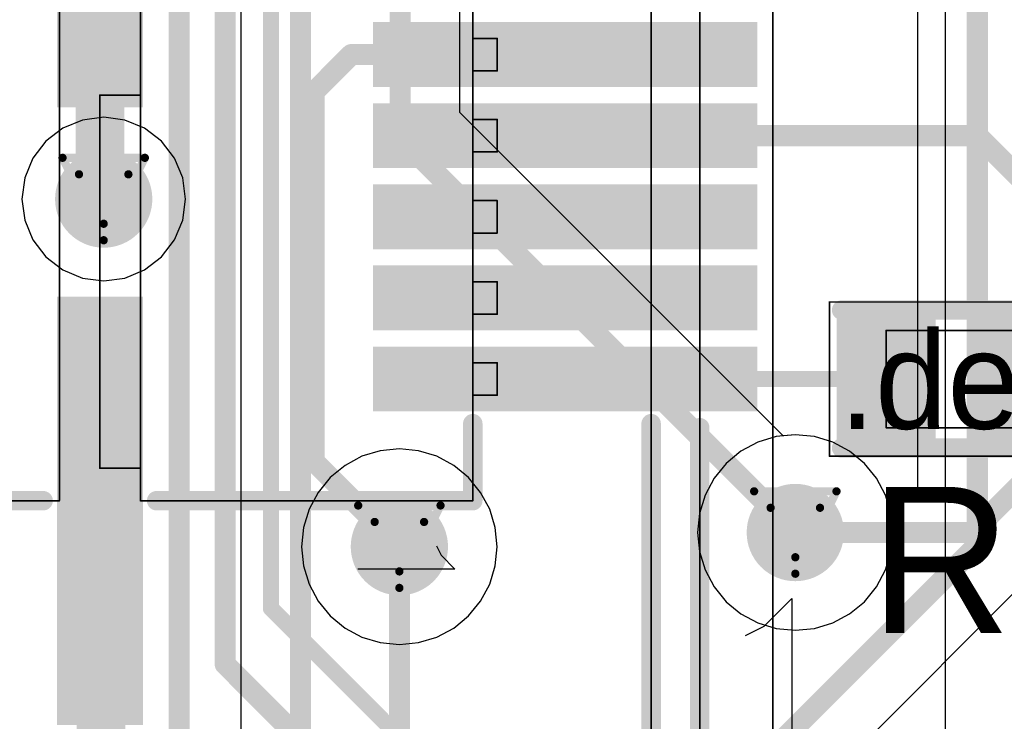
# Model space of a CAD drawing. Header units: millimetres. Extents: x 138 to 555, y 26 to 334.
# Tile 612 of 656: x 360.33 to 366.4, y 223.65 to 227.97. Entities that reach past the tile are written whole.
import ezdxf

# ---------------------------------------------------------------- set-up
doc = ezdxf.new("R2010")
doc.units = ezdxf.units.MM
for name, color, linetype in [('BottomLayer', 5, 'Continuous'), ('DrillDrawing', 1, 'Continuous'), ('Mechanical20', 56, 'Continuous'), ('Mechanical27', 56, 'Continuous'), ('MidLayer1', 16, 'Continuous'), ('MidLayer2', 76, 'Continuous'), ('MidLayer3', 90, 'Continuous'), ('MidLayer4', 156, 'Continuous'), ('MultiLayer', 9, 'Continuous'), ('TopLayer', 1, 'Continuous'), ('TopOverlay', 2, 'Continuous'), ('TopPaste', 8, 'Continuous'), ('TopSolder', 216, 'Continuous'), ('ViaHoleLayer', 16, 'Continuous')]:
    doc.layers.add(name, color=color, linetype=linetype)

# ---------------------------------------------------------------- blocks, each defined once
blk = doc.blocks.new('R0402_716')
at = {"layer": 'Mechanical20', "const_width": 0.01}
for points in [[(-0.8, -0.475), (-0.8, 0.475)], [(-0.8, 0.475), (0.8, 0.475)], [(0.8, -0.475), (0.8, 0.475)], [(-0.8, -0.475), (0.8, -0.475)]]:
    blk.add_lwpolyline(points, dxfattribs=at)
at = {"layer": 'Mechanical20', "const_width": 0.005}
for points in [[(-0.8025, 0.475, 1), (-0.7975, 0.475, 1)], [(-0.8025, 0.475, 1), (-0.7975, 0.475, 1)], [(0.7975, 0.475, 1), (0.8025, 0.475, 1)], [(0.7975, 0.475, 1), (0.8025, 0.475, 1)], [(-0.8025, -0.475, 1), (-0.7975, -0.475, 1)], [(-0.8025, -0.475, 1), (-0.7975, -0.475, 1)], [(0.7975, -0.475, 1), (0.8025, -0.475, 1)], [(0.7975, -0.475, 1), (0.8025, -0.475, 1)]]:
    blk.add_lwpolyline(points, format="xyb", close=True, dxfattribs=at)
at = {"layer": 'Mechanical27', "const_width": 0.01}
for points in [[(-0.45, -0.3), (-0.45, 0.3)], [(-0.45, 0.3), (0.45, 0.3)], [(0.45, -0.3), (0.45, 0.3)], [(-0.45, -0.3), (0.45, -0.3)]]:
    blk.add_lwpolyline(points, dxfattribs=at)
at = {"layer": 'Mechanical27', "const_width": 0.005}
for points in [[(-0.4525, 0.3, 1), (-0.4475, 0.3, 1)], [(-0.4525, 0.3, 1), (-0.4475, 0.3, 1)], [(0.4475, 0.3, 1), (0.4525, 0.3, 1)], [(0.4475, 0.3, 1), (0.4525, 0.3, 1)], [(-0.4525, -0.3, 1), (-0.4475, -0.3, 1)], [(-0.4525, -0.3, 1), (-0.4475, -0.3, 1)], [(0.4475, -0.3, 1), (0.4525, -0.3, 1)], [(0.4475, -0.3, 1), (0.4525, -0.3, 1)]]:
    blk.add_lwpolyline(points, format="xyb", close=True, dxfattribs=at)
at = {"layer": 'TopLayer'}
for points in [[(-0.195, -0.35), (-0.195, 0.35), (-0.705, -0.35), (-0.705, 0.35)], [(0.705, -0.35), (0.705, 0.35), (0.195, -0.35), (0.195, 0.35)]]:
    blk.add_solid(points, dxfattribs=at)
at = {"layer": 'TopOverlay', "const_width": 0.12}
for points in [[(-0.725, 0.425), (0.7, 0.425)], [(-0.725, -0.425), (0.725, -0.425)]]:
    blk.add_lwpolyline(points, dxfattribs=at)
at = {"layer": 'TopOverlay', "const_width": 0.06}
for points in [[(-0.755, 0.425, 1), (-0.695, 0.425, 1)], [(0.67, 0.425, 1), (0.73, 0.425, 1)], [(-0.755, -0.425, 1), (-0.695, -0.425, 1)], [(0.695, -0.425, 1), (0.755, -0.425, 1)]]:
    blk.add_lwpolyline(points, format="xyb", close=True, dxfattribs=at)
at = {"layer": 'TopPaste'}
for points in [[(-0.195, -0.35), (-0.195, 0.35), (-0.705, -0.35), (-0.705, 0.35)], [(0.705, -0.35), (0.705, 0.35), (0.195, -0.35), (0.195, 0.35)]]:
    blk.add_solid(points, dxfattribs=at)
at = {"layer": 'TopSolder'}
for points in [[(-0.145, -0.4), (-0.145, 0.4), (-0.755, -0.4), (-0.755, 0.4)], [(0.755, -0.4), (0.755, 0.4), (0.145, -0.4), (0.145, 0.4)]]:
    blk.add_solid(points, dxfattribs=at)
blk = doc.blocks.new('CON_SAMTEC_QSH_030_01_F_D_A_932')
at = {"layer": 'Mechanical20', "const_width": 0.01}
blk.add_lwpolyline([(11, 4.15), (-11, 4.15)], dxfattribs=at)
at = {"layer": 'Mechanical27'}
for p, q in [((8.3357, 2.1042), (8.4214, 2.1899)), ((8.4214, 2.1899), (8.4214, 1.5901)), ((8.2786, 2.0757), (8.3357, 2.1042))]:
    blk.add_line(p, q, dxfattribs=at)
at = {"layer": 'Mechanical27', "const_width": 0.01}
for points in [[(10.8, 3.7), (-10.8, 3.7)], [(10.5, 3.4), (-10.5, 3.4)], [(5.35, 2.45), (5.15, 2.45)], [(5.15, 2.3), (5.15, 2.45)], [(5.35, 2.3), (5.35, 2.45)], [(5.85, 2.45), (5.65, 2.45)], [(5.65, 2.3), (5.65, 2.45)], [(5.85, 2.3), (5.85, 2.45)], [(6.35, 2.45), (6.15, 2.45)], [(6.15, 2.3), (6.15, 2.45)], [(6.35, 2.3), (6.35, 2.45)], [(6.85, 2.45), (6.65, 2.45)], [(6.65, 2.3), (6.65, 2.45)], [(6.85, 2.3), (6.85, 2.45)], [(7.35, 2.45), (7.15, 2.45)], [(7.15, 2.3), (7.15, 2.45)], [(7.35, 2.3), (7.35, 2.45)], [(8, 2.3), (-8, 2.3)], [(5.35, 2.3), (5.15, 2.3)], [(5.85, 2.3), (5.65, 2.3)], [(6.35, 2.3), (6.15, 2.3)], [(6.85, 2.3), (6.65, 2.3)], [(7.35, 2.3), (7.15, 2.3)], [(8, 0.25), (8, 2.3)], [(8, 0.25), (-8, 0.25)], [(7.8, 0.25), (5.5, 0.25)], [(5.5, 0), (5.5, 0.25)], [(7.8, 0), (7.8, 0.25)], [(7.8, 0), (5.5, 0)], [(8, -0.25), (-8, -0.25)], [(8, -2.3), (8, -0.25)]]:
    blk.add_lwpolyline(points, dxfattribs=at)
at = {"layer": 'Mechanical27', "const_width": 0.005}
for points in [[(5.1475, 2.45, 1), (5.1525, 2.45, 1)], [(5.1475, 2.45, 1), (5.1525, 2.45, 1)], [(5.3475, 2.45, 1), (5.3525, 2.45, 1)], [(5.3475, 2.45, 1), (5.3525, 2.45, 1)], [(5.6475, 2.45, 1), (5.6525, 2.45, 1)], [(5.6475, 2.45, 1), (5.6525, 2.45, 1)], [(5.8475, 2.45, 1), (5.8525, 2.45, 1)], [(5.8475, 2.45, 1), (5.8525, 2.45, 1)], [(6.1475, 2.45, 1), (6.1525, 2.45, 1)], [(6.1475, 2.45, 1), (6.1525, 2.45, 1)], [(6.3475, 2.45, 1), (6.3525, 2.45, 1)], [(6.3475, 2.45, 1), (6.3525, 2.45, 1)], [(6.6475, 2.45, 1), (6.6525, 2.45, 1)], [(6.6475, 2.45, 1), (6.6525, 2.45, 1)], [(6.8475, 2.45, 1), (6.8525, 2.45, 1)], [(6.8475, 2.45, 1), (6.8525, 2.45, 1)], [(7.1475, 2.45, 1), (7.1525, 2.45, 1)], [(7.1475, 2.45, 1), (7.1525, 2.45, 1)], [(7.3475, 2.45, 1), (7.3525, 2.45, 1)], [(7.3475, 2.45, 1), (7.3525, 2.45, 1)], [(5.1475, 2.3, 1), (5.1525, 2.3, 1)], [(5.1475, 2.3, 1), (5.1525, 2.3, 1)], [(5.3475, 2.3, 1), (5.3525, 2.3, 1)], [(5.3475, 2.3, 1), (5.3525, 2.3, 1)], [(5.6475, 2.3, 1), (5.6525, 2.3, 1)], [(5.6475, 2.3, 1), (5.6525, 2.3, 1)], [(5.8475, 2.3, 1), (5.8525, 2.3, 1)], [(5.8475, 2.3, 1), (5.8525, 2.3, 1)], [(6.1475, 2.3, 1), (6.1525, 2.3, 1)], [(6.1475, 2.3, 1), (6.1525, 2.3, 1)], [(6.3475, 2.3, 1), (6.3525, 2.3, 1)], [(6.3475, 2.3, 1), (6.3525, 2.3, 1)], [(6.6475, 2.3, 1), (6.6525, 2.3, 1)], [(6.6475, 2.3, 1), (6.6525, 2.3, 1)], [(6.8475, 2.3, 1), (6.8525, 2.3, 1)], [(6.8475, 2.3, 1), (6.8525, 2.3, 1)], [(7.1475, 2.3, 1), (7.1525, 2.3, 1)], [(7.1475, 2.3, 1), (7.1525, 2.3, 1)], [(7.3475, 2.3, 1), (7.3525, 2.3, 1)], [(7.3475, 2.3, 1), (7.3525, 2.3, 1)], [(7.9975, 2.3, 1), (8.0025, 2.3, 1)], [(7.9975, 2.3, 1), (8.0025, 2.3, 1)], [(5.4975, 0.25, 1), (5.5025, 0.25, 1)], [(5.4975, 0.25, 1), (5.5025, 0.25, 1)], [(7.7975, 0.25, 1), (7.8025, 0.25, 1)], [(7.7975, 0.25, 1), (7.8025, 0.25, 1)], [(7.9975, 0.25, 1), (8.0025, 0.25, 1)], [(7.9975, 0.25, 1), (8.0025, 0.25, 1)], [(5.4975, 0, 1), (5.5025, 0, 1)], [(5.4975, 0, 1), (5.5025, 0, 1)], [(7.7975, 0, 1), (7.8025, 0, 1)], [(7.7975, 0, 1), (7.8025, 0, 1)], [(7.9975, -0.25, 1), (8.0025, -0.25, 1)], [(7.9975, -0.25, 1), (8.0025, -0.25, 1)]]:
    blk.add_lwpolyline(points, format="xyb", close=True, dxfattribs=at)
at = {"layer": 'TopLayer'}
for points in [[(5.4, 1.735), (5.4, 4.005), (5.1, 1.735), (5.1, 4.005)], [(5.9, 1.735), (5.9, 4.005), (5.6, 1.735), (5.6, 4.005)], [(6.4, 1.735), (6.4, 4.005), (6.1, 1.735), (6.1, 4.005)], [(6.9, 1.735), (6.9, 4.005), (6.6, 1.735), (6.6, 4.005)], [(7.4, 1.735), (7.4, 4.005), (7.1, 1.735), (7.1, 4.005)], [(0.825, -0.215), (5.525, -0.215), (0.825, 0.215), (5.525, 0.215)], [(6.7925, -0.215), (9.3325, -0.215), (6.7925, 0.215), (9.3325, 0.215)]]:
    blk.add_solid(points, dxfattribs=at)
at = {"layer": 'TopOverlay'}
for p, q in [((8.7737, 4.097), (8.6023, 4.2684)), ((8.6023, 4.2684), (9.802, 4.2684)), ((8.8308, 3.9828), (8.7737, 4.097))]:
    blk.add_line(p, q, dxfattribs=at)
at = {"layer": 'TopOverlay', "const_width": 0.12}
for points in [[(10.8, 3.7), (7.55, 3.7)], [(10.5, 3.4), (7.525, 3.4)], [(8, 2.3), (7.525, 2.3)], [(8, 0.35), (8, 2.3)], [(8, -2.3), (8, -0.35)]]:
    blk.add_lwpolyline(points, dxfattribs=at)
at = {"layer": 'TopOverlay', "const_width": 0.06}
for points in [[(7.52, 3.7, 1), (7.58, 3.7, 1)], [(7.495, 3.4, 1), (7.555, 3.4, 1)], [(7.495, 2.3, 1), (7.555, 2.3, 1)], [(7.97, 2.3, 1), (8.03, 2.3, 1)], [(7.97, 2.3, 1), (8.03, 2.3, 1)], [(7.97, 0.35, 1), (8.03, 0.35, 1)], [(7.97, -0.35, 1), (8.03, -0.35, 1)]]:
    blk.add_lwpolyline(points, format="xyb", close=True, dxfattribs=at)
at = {"layer": 'TopPaste'}
for points in [[(5.4, 1.735), (5.4, 4.005), (5.1, 1.735), (5.1, 4.005)], [(5.9, 1.735), (5.9, 4.005), (5.6, 1.735), (5.6, 4.005)], [(6.4, 1.735), (6.4, 4.005), (6.1, 1.735), (6.1, 4.005)], [(6.9, 1.735), (6.9, 4.005), (6.6, 1.735), (6.6, 4.005)], [(7.4, 1.735), (7.4, 4.005), (7.1, 1.735), (7.1, 4.005)], [(0.825, -0.215), (5.525, -0.215), (0.825, 0.215), (5.525, 0.215)], [(6.7925, -0.215), (9.3325, -0.215), (6.7925, 0.215), (9.3325, 0.215)]]:
    blk.add_solid(points, dxfattribs=at)
at = {"layer": 'TopSolder'}
for points in [[(5.45, 1.685), (5.45, 4.055), (5.05, 1.685), (5.05, 4.055)], [(5.95, 1.685), (5.95, 4.055), (5.55, 1.685), (5.55, 4.055)], [(6.45, 1.685), (6.45, 4.055), (6.05, 1.685), (6.05, 4.055)], [(6.95, 1.685), (6.95, 4.055), (6.55, 1.685), (6.55, 4.055)], [(7.45, 1.685), (7.45, 4.055), (7.05, 1.685), (7.05, 4.055)], [(0.775, -0.265), (5.575, -0.265), (0.775, 0.265), (5.575, 0.265)], [(6.7425, -0.265), (9.3825, -0.265), (6.7425, 0.265), (9.3825, 0.265)]]:
    blk.add_solid(points, dxfattribs=at)

msp = doc.modelspace()

# ---------------------------------------------------------------- linework, layer by layer
at = {"layer": 'BottomLayer'}
for p, q in [((365.8644, 230.6915), (365.8644, 225.0796)), ((363.041, 227.4008), (363.041, 230.1296)), ((361.6905, 229.2833), (361.6905, 223.0832)), ((365.0349, 225.4069), (363.041, 227.4008)), ((365.1098, 225.4143), (365.0349, 225.4069)), ((365.2274, 225.4027), (365.1098, 225.4143)), ((365.3405, 225.3684), (365.2274, 225.4027)), ((365.4447, 225.3126), (365.3405, 225.3684)), ((365.5361, 225.2377), (365.4447, 225.3126)), ((365.6111, 225.1463), (365.5361, 225.2377)), ((365.6668, 225.0421), (365.6111, 225.1463)), ((365.8644, 225.0796), (365.6668, 225.0421)), ((364.667, 222.6477), (366.4929, 224.4736))]:
    msp.add_line(p, q, dxfattribs=at)
at = {"layer": 'BottomLayer', "const_width": 0.13}
for points in [[(366.2326, 224.7339), (366.2326, 232.2642)], [(362.6729, 227.2483), (362.6729, 230.1296)], [(362.0586, 222.9307), (362.0586, 229.7574)], [(362.6729, 227.2483), (365.1098, 224.8113)], [(362.6677, 222.7483), (362.6677, 224.724)], [(363.5823, 222.0836), (366.2326, 224.7339)]]:
    msp.add_lwpolyline(points, dxfattribs=at)
at = {"layer": 'BottomLayer'}
for points, const_width in [([(362.6404, 227.2483, 1), (362.7054, 227.2483, 1)], 0.065), ([(362.6404, 227.2483, 1), (362.7054, 227.2483, 1)], 0.065), ([(360.694, 226.867, 1), (360.994, 226.867, 1)], 0.3), ([(364.9598, 224.8113, 1), (365.2598, 224.8113, 1)], 0.3), ([(362.5177, 224.724, 1), (362.8177, 224.724, 1)], 0.3), ([(365.0773, 224.8113, 1), (365.1423, 224.8113, 1)], 0.065), ([(362.6352, 224.724, 1), (362.7002, 224.724, 1)], 0.065), ([(366.2001, 224.7339, 1), (366.2651, 224.7339, 1)], 0.065), ([(366.2001, 224.7339, 1), (366.2651, 224.7339, 1)], 0.065)]:
    msp.add_lwpolyline(points, format="xyb", close=True, dxfattribs=dict(at, const_width=const_width))
at = {"layer": 'DrillDrawing', "const_width": 0.0508}
for points in [[(360.59, 227.121), (361.098, 227.121)], [(360.59, 227.121), (360.844, 226.613)], [(360.844, 226.613), (361.098, 227.121)], [(360.6916, 227.0194), (360.9964, 227.0194)], [(360.6916, 227.0194), (360.844, 226.7146)], [(360.844, 226.7146), (360.9964, 227.0194)], [(364.8558, 225.0653), (365.3638, 225.0653)], [(364.8558, 225.0653), (365.1098, 224.5573)], [(365.1098, 224.5573), (365.3638, 225.0653)], [(362.4137, 224.978), (362.9217, 224.978)], [(362.4137, 224.978), (362.6677, 224.47)], [(362.6677, 224.47), (362.9217, 224.978)], [(364.9574, 224.9637), (365.2622, 224.9637)], [(364.9574, 224.9637), (365.1098, 224.6589)], [(365.1098, 224.6589), (365.2622, 224.9637)], [(362.5153, 224.8764), (362.8201, 224.8764)], [(362.5153, 224.8764), (362.6677, 224.5716)], [(362.6677, 224.5716), (362.8201, 224.8764)]]:
    msp.add_lwpolyline(points, dxfattribs=at)
at = {"layer": 'DrillDrawing', "const_width": 0.0254}
for points in [[(360.5773, 227.121, 1), (360.6027, 227.121, 1)], [(360.5773, 227.121, 1), (360.6027, 227.121, 1)], [(361.0853, 227.121, 1), (361.1107, 227.121, 1)], [(361.0853, 227.121, 1), (361.1107, 227.121, 1)], [(360.6789, 227.0194, 1), (360.7043, 227.0194, 1)], [(360.6789, 227.0194, 1), (360.7043, 227.0194, 1)], [(360.9837, 227.0194, 1), (361.0091, 227.0194, 1)], [(360.9837, 227.0194, 1), (361.0091, 227.0194, 1)], [(360.8313, 226.7146, 1), (360.8567, 226.7146, 1)], [(360.8313, 226.7146, 1), (360.8567, 226.7146, 1)], [(360.8313, 226.613, 1), (360.8567, 226.613, 1)], [(360.8313, 226.613, 1), (360.8567, 226.613, 1)], [(364.8431, 225.0653, 1), (364.8685, 225.0653, 1)], [(364.8431, 225.0653, 1), (364.8685, 225.0653, 1)], [(365.3511, 225.0653, 1), (365.3765, 225.0653, 1)], [(365.3511, 225.0653, 1), (365.3765, 225.0653, 1)], [(362.401, 224.978, 1), (362.4264, 224.978, 1)], [(362.401, 224.978, 1), (362.4264, 224.978, 1)], [(362.909, 224.978, 1), (362.9344, 224.978, 1)], [(362.909, 224.978, 1), (362.9344, 224.978, 1)], [(364.9447, 224.9637, 1), (364.9701, 224.9637, 1)], [(364.9447, 224.9637, 1), (364.9701, 224.9637, 1)], [(365.2495, 224.9637, 1), (365.2749, 224.9637, 1)], [(365.2495, 224.9637, 1), (365.2749, 224.9637, 1)], [(362.5026, 224.8764, 1), (362.528, 224.8764, 1)], [(362.5026, 224.8764, 1), (362.528, 224.8764, 1)], [(362.8074, 224.8764, 1), (362.8328, 224.8764, 1)], [(362.8074, 224.8764, 1), (362.8328, 224.8764, 1)], [(365.0971, 224.6589, 1), (365.1225, 224.6589, 1)], [(365.0971, 224.6589, 1), (365.1225, 224.6589, 1)], [(362.655, 224.5716, 1), (362.6804, 224.5716, 1)], [(362.655, 224.5716, 1), (362.6804, 224.5716, 1)], [(365.0971, 224.5573, 1), (365.1225, 224.5573, 1)], [(365.0971, 224.5573, 1), (365.1225, 224.5573, 1)], [(362.655, 224.47, 1), (362.6804, 224.47, 1)], [(362.655, 224.47, 1), (362.6804, 224.47, 1)]]:
    msp.add_lwpolyline(points, format="xyb", close=True, dxfattribs=at)
at = {"layer": 'MidLayer1'}
for p, q in [((366.0337, 231.1518), (366.0338, 215.551)), ((360.7134, 227.3541), (360.5918, 227.3037)), ((360.844, 227.3713), (360.7134, 227.3541)), ((360.9745, 227.3541), (360.844, 227.3713)), ((361.0961, 227.3037), (360.9745, 227.3541)), ((360.5918, 227.3037), (360.4874, 227.2236)), ((361.2006, 227.2236), (361.0961, 227.3037)), ((360.4874, 227.2236), (360.4072, 227.1191)), ((361.2807, 227.1191), (361.2006, 227.2236)), ((360.4072, 227.1191), (360.3568, 226.9975)), ((361.3311, 226.9975), (361.2807, 227.1191)), ((360.3568, 226.9975), (360.3397, 226.867)), ((361.3483, 226.867), (361.3311, 226.9975)), ((360.3397, 226.867), (360.3568, 226.7364)), ((361.3311, 226.7364), (361.3483, 226.867)), ((360.3568, 226.7364), (360.4072, 226.6148)), ((361.2807, 226.6148), (361.3311, 226.7364)), ((360.4072, 226.6148), (360.4874, 226.5104)), ((361.2006, 226.5104), (361.2807, 226.6148)), ((360.4874, 226.5104), (360.5918, 226.4302)), ((361.0961, 226.4302), (361.2006, 226.5104)), ((360.5918, 226.4302), (360.7134, 226.3798)), ((360.9745, 226.3798), (361.0961, 226.4302)), ((360.7134, 226.3798), (360.844, 226.3626)), ((360.844, 226.3626), (360.9745, 226.3798)), ((364.9922, 225.4027), (364.8791, 225.3684)), ((365.1098, 225.4143), (364.9922, 225.4027)), ((365.2274, 225.4027), (365.1098, 225.4143)), ((365.3405, 225.3684), (365.2274, 225.4027)), ((362.55, 225.3153), (362.4369, 225.281)), ((362.6677, 225.3269), (362.55, 225.3153)), ((362.7853, 225.3153), (362.6677, 225.3269)), ((362.8984, 225.281), (362.7853, 225.3153)), ((364.7748, 225.3126), (364.6835, 225.2377)), ((364.8791, 225.3684), (364.7748, 225.3126)), ((365.4447, 225.3126), (365.3405, 225.3684)), ((365.5361, 225.2377), (365.4447, 225.3126)), ((362.4369, 225.281), (362.3327, 225.2253)), ((363.0026, 225.2253), (362.8984, 225.281)), ((362.3327, 225.2253), (362.2413, 225.1503)), ((363.094, 225.1503), (363.0026, 225.2253)), ((364.6835, 225.2377), (364.6085, 225.1463)), ((365.6111, 225.1463), (365.5361, 225.2377)), ((362.2413, 225.1503), (362.1664, 225.0589)), ((363.169, 225.0589), (363.094, 225.1503)), ((364.6085, 225.1463), (364.5528, 225.0421)), ((365.6668, 225.0421), (365.6111, 225.1463)), ((362.1664, 225.0589), (362.1106, 224.9547)), ((363.2247, 224.9547), (363.169, 225.0589)), ((364.5528, 225.0421), (364.5185, 224.929)), ((365.7011, 224.929), (365.6668, 225.0421)), ((362.1106, 224.9547), (362.0763, 224.8416)), ((363.259, 224.8416), (363.2247, 224.9547)), ((364.5185, 224.929), (364.5069, 224.8113)), ((365.7127, 224.8113), (365.7011, 224.929)), ((362.0763, 224.8416), (362.0648, 224.724)), ((363.2706, 224.724), (363.259, 224.8416)), ((364.5069, 224.8113), (364.5185, 224.6937)), ((365.7011, 224.6937), (365.7127, 224.8113)), ((362.0648, 224.724), (362.0763, 224.6063)), ((363.259, 224.6063), (363.2706, 224.724)), ((364.5185, 224.6937), (364.5528, 224.5806)), ((365.6668, 224.5806), (365.7011, 224.6937)), ((362.0763, 224.6063), (362.1106, 224.4932)), ((363.2247, 224.4932), (363.259, 224.6063)), ((364.5528, 224.5806), (364.6085, 224.4764)), ((365.6111, 224.4764), (365.6668, 224.5806)), ((362.1106, 224.4932), (362.1664, 224.389)), ((363.169, 224.389), (363.2247, 224.4932)), ((364.6085, 224.4764), (364.6835, 224.385)), ((365.5361, 224.385), (365.6111, 224.4764)), ((362.1664, 224.389), (362.2413, 224.2976)), ((363.094, 224.2976), (363.169, 224.389)), ((364.6835, 224.385), (364.7748, 224.3101)), ((365.4447, 224.3101), (365.5361, 224.385)), ((362.2413, 224.2976), (362.3327, 224.2227)), ((363.0026, 224.2227), (363.094, 224.2976)), ((364.7748, 224.3101), (364.8791, 224.2543)), ((365.3405, 224.2543), (365.4447, 224.3101)), ((362.3327, 224.2227), (362.4369, 224.167)), ((362.8984, 224.167), (363.0026, 224.2227)), ((364.8791, 224.2543), (364.9922, 224.22)), ((364.9922, 224.22), (365.1098, 224.2084)), ((365.1098, 224.2084), (365.2274, 224.22)), ((365.2274, 224.22), (365.3405, 224.2543)), ((362.4369, 224.167), (362.55, 224.1326)), ((362.7853, 224.1326), (362.8984, 224.167)), ((362.55, 224.1326), (362.6677, 224.1211)), ((362.6677, 224.1211), (362.7853, 224.1326))]:
    msp.add_line(p, q, dxfattribs=at)
at = {"layer": 'MidLayer1', "const_width": 0.3}
for points in [[(360.694, 226.867, 1), (360.994, 226.867, 1)], [(364.9598, 224.8113, 1), (365.2598, 224.8113, 1)], [(362.5177, 224.724, 1), (362.8177, 224.724, 1)]]:
    msp.add_lwpolyline(points, format="xyb", close=True, dxfattribs=at)
at = {"layer": 'MidLayer2'}
for p, q in [((364.9922, 225.4027), (364.8791, 225.3684)), ((365.1098, 225.4143), (364.9922, 225.4027)), ((365.2274, 225.4027), (365.1098, 225.4143)), ((365.3405, 225.3684), (365.2274, 225.4027)), ((362.55, 225.3153), (362.4369, 225.281)), ((362.6677, 225.3269), (362.55, 225.3153)), ((362.7853, 225.3153), (362.6677, 225.3269)), ((362.8984, 225.281), (362.7853, 225.3153)), ((364.7748, 225.3126), (364.6835, 225.2377)), ((364.8791, 225.3684), (364.7748, 225.3126)), ((365.4447, 225.3126), (365.3405, 225.3684)), ((365.5361, 225.2377), (365.4447, 225.3126)), ((362.4369, 225.281), (362.3327, 225.2253)), ((363.0026, 225.2253), (362.8984, 225.281)), ((362.3327, 225.2253), (362.2413, 225.1503)), ((363.094, 225.1503), (363.0026, 225.2253)), ((364.6835, 225.2377), (364.6085, 225.1463)), ((365.6111, 225.1463), (365.5361, 225.2377)), ((362.2413, 225.1503), (362.1664, 225.0589)), ((363.169, 225.0589), (363.094, 225.1503)), ((364.6085, 225.1463), (364.5528, 225.0421)), ((365.6668, 225.0421), (365.6111, 225.1463)), ((362.1664, 225.0589), (362.1106, 224.9547)), ((363.2247, 224.9547), (363.169, 225.0589)), ((364.5528, 225.0421), (364.5185, 224.929)), ((365.7011, 224.929), (365.6668, 225.0421)), ((362.1106, 224.9547), (362.0763, 224.8416)), ((363.259, 224.8416), (363.2247, 224.9547)), ((364.5185, 224.929), (364.5069, 224.8113)), ((365.7127, 224.8113), (365.7011, 224.929)), ((362.0763, 224.8416), (362.0648, 224.724)), ((363.2706, 224.724), (363.259, 224.8416)), ((364.5069, 224.8113), (364.5185, 224.6937)), ((365.7011, 224.6937), (365.7127, 224.8113)), ((362.0648, 224.724), (362.0763, 224.6063)), ((363.259, 224.6063), (363.2706, 224.724)), ((364.5185, 224.6937), (364.5528, 224.5806)), ((365.6668, 224.5806), (365.7011, 224.6937)), ((362.0763, 224.6063), (362.1106, 224.4932)), ((363.2247, 224.4932), (363.259, 224.6063)), ((364.5528, 224.5806), (364.6085, 224.4764)), ((365.6111, 224.4764), (365.6668, 224.5806)), ((362.1106, 224.4932), (362.1664, 224.389)), ((363.169, 224.389), (363.2247, 224.4932)), ((364.6085, 224.4764), (364.6835, 224.385)), ((365.5361, 224.385), (365.6111, 224.4764)), ((362.1664, 224.389), (362.2413, 224.2976)), ((363.094, 224.2976), (363.169, 224.389)), ((364.6835, 224.385), (364.7748, 224.3101)), ((365.4447, 224.3101), (365.5361, 224.385)), ((362.2413, 224.2976), (362.3327, 224.2227)), ((363.0026, 224.2227), (363.094, 224.2976)), ((364.7748, 224.3101), (364.8791, 224.2543)), ((365.3405, 224.2543), (365.4447, 224.3101)), ((362.3327, 224.2227), (362.4369, 224.167)), ((362.8984, 224.167), (363.0026, 224.2227)), ((364.8791, 224.2543), (364.9922, 224.22)), ((364.9922, 224.22), (365.1098, 224.2084)), ((365.1098, 224.2084), (365.2274, 224.22)), ((365.2274, 224.22), (365.3405, 224.2543)), ((362.4369, 224.167), (362.55, 224.1326)), ((362.7853, 224.1326), (362.8984, 224.167)), ((362.55, 224.1326), (362.6677, 224.1211)), ((362.6677, 224.1211), (362.7853, 224.1326))]:
    msp.add_line(p, q, dxfattribs=at)
at = {"layer": 'MidLayer2', "const_width": 0.3}
for points in [[(360.694, 226.867, 1), (360.994, 226.867, 1)], [(364.9598, 224.8113, 1), (365.2598, 224.8113, 1)], [(362.5177, 224.724, 1), (362.8177, 224.724, 1)]]:
    msp.add_lwpolyline(points, format="xyb", close=True, dxfattribs=at)
at = {"layer": 'MidLayer3'}
for p, q in [((364.9922, 225.4027), (364.8791, 225.3684)), ((365.1098, 225.4143), (364.9922, 225.4027)), ((365.2274, 225.4027), (365.1098, 225.4143)), ((365.3405, 225.3684), (365.2274, 225.4027)), ((362.55, 225.3153), (362.4369, 225.281)), ((362.6677, 225.3269), (362.55, 225.3153)), ((362.7853, 225.3153), (362.6677, 225.3269)), ((362.8984, 225.281), (362.7853, 225.3153)), ((364.7748, 225.3126), (364.6835, 225.2377)), ((364.8791, 225.3684), (364.7748, 225.3126)), ((365.4447, 225.3126), (365.3405, 225.3684)), ((365.5361, 225.2377), (365.4447, 225.3126)), ((362.4369, 225.281), (362.3327, 225.2253)), ((363.0026, 225.2253), (362.8984, 225.281)), ((362.3327, 225.2253), (362.2413, 225.1503)), ((363.094, 225.1503), (363.0026, 225.2253)), ((364.6835, 225.2377), (364.6085, 225.1463)), ((365.6111, 225.1463), (365.5361, 225.2377)), ((362.2413, 225.1503), (362.1664, 225.0589)), ((363.169, 225.0589), (363.094, 225.1503)), ((364.6085, 225.1463), (364.5528, 225.0421)), ((365.6668, 225.0421), (365.6111, 225.1463)), ((362.1664, 225.0589), (362.1106, 224.9547)), ((363.2247, 224.9547), (363.169, 225.0589)), ((364.5528, 225.0421), (364.5185, 224.929)), ((365.7011, 224.929), (365.6668, 225.0421)), ((362.1106, 224.9547), (362.0763, 224.8416)), ((363.259, 224.8416), (363.2247, 224.9547)), ((364.5185, 224.929), (364.5069, 224.8113)), ((365.7127, 224.8113), (365.7011, 224.929)), ((362.0763, 224.8416), (362.0648, 224.724)), ((363.2706, 224.724), (363.259, 224.8416)), ((364.5069, 224.8113), (364.5185, 224.6937)), ((365.7011, 224.6937), (365.7127, 224.8113)), ((362.0648, 224.724), (362.0763, 224.6063)), ((363.259, 224.6063), (363.2706, 224.724)), ((364.5185, 224.6937), (364.5528, 224.5806)), ((365.6668, 224.5806), (365.7011, 224.6937)), ((362.0763, 224.6063), (362.1106, 224.4932)), ((363.2247, 224.4932), (363.259, 224.6063)), ((364.5528, 224.5806), (364.6085, 224.4764)), ((365.6111, 224.4764), (365.6668, 224.5806)), ((362.1106, 224.4932), (362.1664, 224.389)), ((363.169, 224.389), (363.2247, 224.4932)), ((364.6085, 224.4764), (364.6835, 224.385)), ((365.5361, 224.385), (365.6111, 224.4764)), ((362.1664, 224.389), (362.2413, 224.2976)), ((363.094, 224.2976), (363.169, 224.389)), ((364.6835, 224.385), (364.7748, 224.3101)), ((365.4447, 224.3101), (365.5361, 224.385)), ((362.2413, 224.2976), (362.3327, 224.2227)), ((363.0026, 224.2227), (363.094, 224.2976)), ((364.7748, 224.3101), (364.8791, 224.2543)), ((365.3405, 224.2543), (365.4447, 224.3101)), ((362.3327, 224.2227), (362.4369, 224.167)), ((362.8984, 224.167), (363.0026, 224.2227)), ((364.8791, 224.2543), (364.9922, 224.22)), ((364.9922, 224.22), (365.1098, 224.2084)), ((365.1098, 224.2084), (365.2274, 224.22)), ((365.2274, 224.22), (365.3405, 224.2543)), ((362.4369, 224.167), (362.55, 224.1326)), ((362.7853, 224.1326), (362.8984, 224.167)), ((362.55, 224.1326), (362.6677, 224.1211)), ((362.6677, 224.1211), (362.7853, 224.1326))]:
    msp.add_line(p, q, dxfattribs=at)
at = {"layer": 'MidLayer3', "const_width": 0.3}
for points in [[(360.694, 226.867, 1), (360.994, 226.867, 1)], [(364.9598, 224.8113, 1), (365.2598, 224.8113, 1)], [(362.5177, 224.724, 1), (362.8177, 224.724, 1)]]:
    msp.add_lwpolyline(points, format="xyb", close=True, dxfattribs=at)
at = {"layer": 'MidLayer4'}
for p, q in [((360.7134, 227.3541), (360.5918, 227.3037)), ((360.844, 227.3713), (360.7134, 227.3541)), ((360.9745, 227.3541), (360.844, 227.3713)), ((361.0961, 227.3037), (360.9745, 227.3541)), ((360.5918, 227.3037), (360.4874, 227.2236)), ((361.2006, 227.2236), (361.0961, 227.3037)), ((360.4874, 227.2236), (360.4072, 227.1191)), ((361.2807, 227.1191), (361.2006, 227.2236)), ((360.4072, 227.1191), (360.3568, 226.9975)), ((361.3311, 226.9975), (361.2807, 227.1191)), ((360.3568, 226.9975), (360.3397, 226.867)), ((361.3483, 226.867), (361.3311, 226.9975)), ((360.3397, 226.867), (360.3568, 226.7364)), ((361.3311, 226.7364), (361.3483, 226.867)), ((360.3568, 226.7364), (360.4072, 226.6148)), ((361.2807, 226.6148), (361.3311, 226.7364)), ((360.4072, 226.6148), (360.4874, 226.5104)), ((361.2006, 226.5104), (361.2807, 226.6148)), ((360.4874, 226.5104), (360.5918, 226.4302)), ((361.0961, 226.4302), (361.2006, 226.5104)), ((360.5918, 226.4302), (360.7134, 226.3798)), ((360.9745, 226.3798), (361.0961, 226.4302)), ((360.7134, 226.3798), (360.844, 226.3626)), ((360.844, 226.3626), (360.9745, 226.3798)), ((364.9922, 225.4027), (364.8791, 225.3684)), ((365.1098, 225.4143), (364.9922, 225.4027)), ((365.2274, 225.4027), (365.1098, 225.4143)), ((365.3405, 225.3684), (365.2274, 225.4027)), ((362.55, 225.3153), (362.4369, 225.281)), ((362.6677, 225.3269), (362.55, 225.3153)), ((362.7853, 225.3153), (362.6677, 225.3269)), ((362.8984, 225.281), (362.7853, 225.3153)), ((364.7748, 225.3126), (364.6835, 225.2377)), ((364.8791, 225.3684), (364.7748, 225.3126)), ((365.4447, 225.3126), (365.3405, 225.3684)), ((365.5361, 225.2377), (365.4447, 225.3126)), ((362.4369, 225.281), (362.3327, 225.2253)), ((363.0026, 225.2253), (362.8984, 225.281)), ((362.3327, 225.2253), (362.2413, 225.1503)), ((363.094, 225.1503), (363.0026, 225.2253)), ((364.6835, 225.2377), (364.6085, 225.1463)), ((365.6111, 225.1463), (365.5361, 225.2377)), ((362.2413, 225.1503), (362.1664, 225.0589)), ((363.169, 225.0589), (363.094, 225.1503)), ((364.6085, 225.1463), (364.5528, 225.0421)), ((365.6668, 225.0421), (365.6111, 225.1463)), ((362.1664, 225.0589), (362.1106, 224.9547)), ((363.2247, 224.9547), (363.169, 225.0589)), ((364.5528, 225.0421), (364.5185, 224.929)), ((365.7011, 224.929), (365.6668, 225.0421)), ((362.1106, 224.9547), (362.0763, 224.8416)), ((363.259, 224.8416), (363.2247, 224.9547)), ((364.5185, 224.929), (364.5069, 224.8113)), ((365.7127, 224.8113), (365.7011, 224.929)), ((362.0763, 224.8416), (362.0648, 224.724)), ((363.2706, 224.724), (363.259, 224.8416)), ((364.5069, 224.8113), (364.5185, 224.6937)), ((365.7011, 224.6937), (365.7127, 224.8113)), ((362.0648, 224.724), (362.0763, 224.6063)), ((363.259, 224.6063), (363.2706, 224.724)), ((364.5185, 224.6937), (364.5528, 224.5806)), ((365.6668, 224.5806), (365.7011, 224.6937)), ((362.0763, 224.6063), (362.1106, 224.4932)), ((363.2247, 224.4932), (363.259, 224.6063)), ((364.5528, 224.5806), (364.6085, 224.4764)), ((365.6111, 224.4764), (365.6668, 224.5806)), ((362.1106, 224.4932), (362.1664, 224.389)), ((363.169, 224.389), (363.2247, 224.4932)), ((364.6085, 224.4764), (364.6835, 224.385)), ((365.5361, 224.385), (365.6111, 224.4764)), ((362.1664, 224.389), (362.2413, 224.2976)), ((363.094, 224.2976), (363.169, 224.389)), ((364.6835, 224.385), (364.7748, 224.3101)), ((365.4447, 224.3101), (365.5361, 224.385)), ((362.2413, 224.2976), (362.3327, 224.2227)), ((363.0026, 224.2227), (363.094, 224.2976)), ((364.7748, 224.3101), (364.8791, 224.2543)), ((365.3405, 224.2543), (365.4447, 224.3101)), ((362.3327, 224.2227), (362.4369, 224.167)), ((362.8984, 224.167), (363.0026, 224.2227)), ((364.8791, 224.2543), (364.9922, 224.22)), ((364.9922, 224.22), (365.1098, 224.2084)), ((365.1098, 224.2084), (365.2274, 224.22)), ((365.2274, 224.22), (365.3405, 224.2543)), ((362.4369, 224.167), (362.55, 224.1326)), ((362.7853, 224.1326), (362.8984, 224.167)), ((362.55, 224.1326), (362.6677, 224.1211)), ((362.6677, 224.1211), (362.7853, 224.1326))]:
    msp.add_line(p, q, dxfattribs=at)
at = {"layer": 'MidLayer4', "const_width": 0.3}
for points in [[(360.694, 226.867, 1), (360.994, 226.867, 1)], [(364.9598, 224.8113, 1), (365.2598, 224.8113, 1)], [(362.5177, 224.724, 1), (362.8177, 224.724, 1)]]:
    msp.add_lwpolyline(points, format="xyb", close=True, dxfattribs=at)
at = {"layer": 'MultiLayer', "const_width": 0.3}
for points in [[(360.694, 226.867, 1), (360.994, 226.867, 1)], [(364.9598, 224.8113, 1), (365.2598, 224.8113, 1)], [(362.5177, 224.724, 1), (362.8177, 224.724, 1)]]:
    msp.add_lwpolyline(points, format="xyb", close=True, dxfattribs=at)
at = {"layer": 'TopLayer'}
for points, const_width in [([(361.309, 223.4146), (361.309, 231.8471)], 0.13), ([(366.2341, 227.2574), (366.2341, 231.3069)], 0.13), ([(361.5936, 223.9989), (361.5936, 230.2138)], 0.13), ([(360.8204, 226.8905), (360.8204, 229.8324)], 0.3), ([(361.8757, 224.3438), (361.8757, 228.2466)], 0.1), ([(362.1412, 227.5274), (362.3712, 227.7574)], 0.13), ([(362.3712, 227.7574), (363.6905, 227.7574)], 0.13), ([(362.1412, 225.2504), (362.1412, 227.5274)], 0.13), ([(363.6905, 227.2574), (366.2341, 227.2574)], 0.13), ([(366.2341, 227.2574), (367.0388, 226.4526)], 0.13), ([(360.8204, 226.8905), (360.844, 226.867)], 0.3), ([(363.6905, 225.7574), (365.6705, 225.7574)], 0.1), ([(362.1412, 225.2504), (362.6677, 224.724)], 0.13), ([(366.2017, 224.8113), (366.5704, 225.1801)], 0.13), ([(360.8204, 224.9449), (360.8432, 224.9221)], 0.3), ([(360.8432, 223.9073), (360.8432, 224.9221)], 0.3), ([(365.1098, 224.8113), (366.2017, 224.8113)], 0.13), ([(361.8757, 224.3438), (364.27, 221.9494)], 0.1), ([(360.7916, 223.8556), (360.8432, 223.9073)], 0.3), ([(361.5936, 223.9989), (366.2399, 219.3526)], 0.13), ([(360.7916, 223.8556), (360.828, 223.8192)], 0.3), ([(360.828, 223.1472), (360.828, 223.8192)], 0.3)]:
    msp.add_lwpolyline(points, dxfattribs=dict(at, const_width=const_width))
for points, const_width in [([(362.3387, 227.7574, 1), (362.4037, 227.7574, 1)], 0.065), ([(362.3387, 227.7574, 1), (362.4037, 227.7574, 1)], 0.065), ([(363.658, 227.7574, 1), (363.723, 227.7574, 1)], 0.065), ([(362.1087, 227.5274, 1), (362.1737, 227.5274, 1)], 0.065), ([(362.1087, 227.5274, 1), (362.1737, 227.5274, 1)], 0.065), ([(363.658, 227.2574, 1), (363.723, 227.2574, 1)], 0.065), ([(366.2016, 227.2574, 1), (366.2666, 227.2574, 1)], 0.065), ([(366.2016, 227.2574, 1), (366.2666, 227.2574, 1)], 0.065), ([(366.2016, 227.2574, 1), (366.2666, 227.2574, 1)], 0.065), ([(360.694, 226.867, 1), (360.994, 226.867, 1)], 0.3), ([(360.7454, 226.8905, 1), (360.8954, 226.8905, 1)], 0.15), ([(360.7454, 226.8905, 1), (360.8954, 226.8905, 1)], 0.15), ([(360.769, 226.867, 1), (360.919, 226.867, 1)], 0.15), ([(363.6655, 225.7574, 1), (363.7155, 225.7574, 1)], 0.05), ([(365.6455, 225.7574, 1), (365.6955, 225.7574, 1)], 0.05), ([(362.1087, 225.2504, 1), (362.1737, 225.2504, 1)], 0.065), ([(362.1087, 225.2504, 1), (362.1737, 225.2504, 1)], 0.065), ([(360.7454, 224.9449, 1), (360.8954, 224.9449, 1)], 0.15), ([(360.7682, 224.9221, 1), (360.9182, 224.9221, 1)], 0.15), ([(360.7682, 224.9221, 1), (360.9182, 224.9221, 1)], 0.15), ([(364.9598, 224.8113, 1), (365.2598, 224.8113, 1)], 0.3), ([(362.5177, 224.724, 1), (362.8177, 224.724, 1)], 0.3), ([(365.0773, 224.8113, 1), (365.1423, 224.8113, 1)], 0.065), ([(366.1692, 224.8113, 1), (366.2342, 224.8113, 1)], 0.065), ([(366.1692, 224.8113, 1), (366.2342, 224.8113, 1)], 0.065), ([(362.6352, 224.724, 1), (362.7002, 224.724, 1)], 0.065), ([(361.8507, 224.3438, 1), (361.9007, 224.3438, 1)], 0.05), ([(361.8507, 224.3438, 1), (361.9007, 224.3438, 1)], 0.05), ([(360.7682, 223.9073, 1), (360.9182, 223.9073, 1)], 0.15), ([(360.7682, 223.9073, 1), (360.9182, 223.9073, 1)], 0.15), ([(361.5611, 223.9989, 1), (361.6261, 223.9989, 1)], 0.065), ([(361.5611, 223.9989, 1), (361.6261, 223.9989, 1)], 0.065), ([(360.7166, 223.8556, 1), (360.8666, 223.8556, 1)], 0.15), ([(360.7166, 223.8556, 1), (360.8666, 223.8556, 1)], 0.15), ([(360.753, 223.8192, 1), (360.903, 223.8192, 1)], 0.15), ([(360.753, 223.8192, 1), (360.903, 223.8192, 1)], 0.15)]:
    msp.add_lwpolyline(points, format="xyb", close=True, dxfattribs=dict(at, const_width=const_width))
at = {"layer": 'ViaHoleLayer', "const_width": 0.15}
for points in [[(360.769, 226.867, 1), (360.919, 226.867, 1)], [(365.0348, 224.8113, 1), (365.1848, 224.8113, 1)], [(362.5927, 224.724, 1), (362.7427, 224.724, 1)]]:
    msp.add_lwpolyline(points, format="xyb", close=True, dxfattribs=at)

# ---------------------------------------------------------------- block references
for name, p, rotation in [('CON_SAMTEC_QSH_030_01_F_D_A_932', (360.8205, 233.0074), 270), ('R0402_716', (366.1205, 225.7574), 360)]:
    msp.add_blockref(name, p, dxfattribs=dict(rotation=rotation))

# ---------------------------------------------------------------- texts
at = {"layer": 'Mechanical27'}
msp.add_text('.designator', height=0.599999, dxfattribs=at).set_placement((365.379, 225.4504))
at = {"layer": 'TopOverlay'}
msp.add_text('R82', height=0.9, dxfattribs=at).set_placement((365.5708, 224.1921))

doc.saveas('drawing.dxf')
